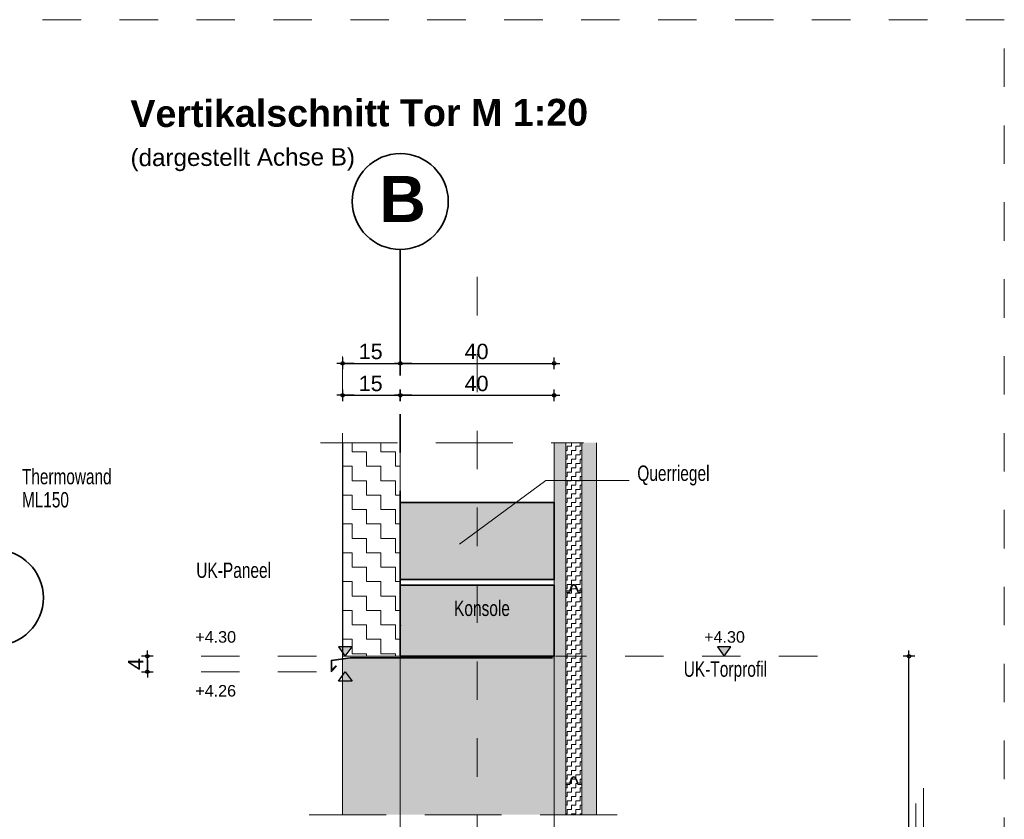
# Model space of a CAD drawing. Header units: metres. Extents: x 1314 to 1415, y -87 to -52.
# Tile 546 of 656: x 1404.86 to 1407.42, y -71.53 to -69.45. Entities that reach past the tile are written whole.
import ezdxf

# ---------------------------------------------------------------- set-up
doc = ezdxf.new("R2010")
doc.units = ezdxf.units.M
doc.header["$PDMODE"] = 65
for name, pattern in [('AUSGEZOGEN', [0]), ('GETRENNT2_S10', [0.045, 0.02, -0.01, 0, -0.005, 0, -0.01]), ('GETRENNT2_S6', [0.12, 0.07, -0.01, 0.01, -0.01, 0.01, -0.01]), ('PUNKT2_S9', [0.0015, 0, -0.0015]), ('STRICHLINIE2_S3', [0.275, 0.2, -0.075]), ('STRICHLINIE_S4', [0.008, 0.006, -0.002]), ('STRICHPUNKT2_S5', [0.5, 0.35, -0.05, 0.05, -0.05]), ('VERDECKT2_S2', [0.15, 0.1, -0.05])]:
    doc.linetypes.add(name, pattern=pattern)
for name, color, linetype in [('XR$9$_40733', 7, 'Continuous'), ('XR$9$_42154', 7, 'Continuous'), ('XR$9$_43212', 7, 'Continuous')]:
    doc.layers.add(name, color=color, linetype=linetype)
for name, color, linetype, lineweight in [('XR$9$Achsen', 4, 'AUSGEZOGEN', 13), ('XR$9$Fenster', 3, 'AUSGEZOGEN', 18), ('XR$9$Legende', 4, 'AUSGEZOGEN', 13), ('XR$9$Maßlinie 1_50', 7, 'AUSGEZOGEN', 25), ('XR$9$Muster', 4, 'AUSGEZOGEN', 13), ('XR$9$Möblierung', 4, 'AUSGEZOGEN', 13), ('XR$9$SNL_D_BD_FL_250', 7, 'AUSGEZOGEN', 18), ('XR$9$Stütze', 3, 'AUSGEZOGEN', 18), ('XR$9$Text 1_100', 3, 'AUSGEZOGEN', 18), ('XR$9$Text 1_50', 3, 'AUSGEZOGEN', 18), ('XR$9$Wand', 1, 'AUSGEZOGEN', 50), ('XR$9$Wand Mauerwerk tr_1', 42, 'AUSGEZOGEN', 18)]:
    doc.layers.add(name, color=color, linetype=linetype, lineweight=lineweight)
doc.styles.add('ARIAL', font='arial.ttf')
doc.dimstyles.new('DIMSTYLE_28', dxfattribs={"dimtxt": 0.04, "dimasz": 0.03, "dimexe": 0, "dimexo": 1e-06, "dimgap": 0.02, "dimtad": 2, "dimdec": 1, "dimlfac": 100, "dimrnd": 0.5, "dimzin": 4, "dimdsep": 46, "dimtxsty": 'ARIAL', "dimblk1": 'ALL_ML_KREIS', "dimblk2": 'ALL_ML_KREIS', "dimsah": 1, "dimcen": 0, "dimse1": 1, "dimse2": 1, "dimclrd": 7, "dimclre": 7, "dimclrt": 7, "dimadec": 0, "dimazin": 0, "dimtfac": 1, "dimtdec": 0, "dimtix": 1, "dimtmove": 2, "dimatfit": 3, "dimfxl": 0, "dimtzin": 0, "dimlwd": 0, "dimlwe": 25, "dimarcsym": 0})
doc.dimstyles.new('DIMSTYLE_29', dxfattribs={"dimtxt": 0.04, "dimasz": 0.03, "dimexe": 0, "dimexo": 1e-06, "dimgap": 0.02, "dimtad": 2, "dimdec": 1, "dimlfac": 100, "dimrnd": 0.5, "dimzin": 4, "dimdsep": 46, "dimtxsty": 'ARIAL', "dimblk1": 'ALL_ML_KREIS', "dimblk2": 'ALL_ML_KREIS', "dimsah": 1, "dimcen": 0, "dimse1": 1, "dimse2": 1, "dimclrd": 7, "dimclre": 7, "dimclrt": 7, "dimadec": 0, "dimazin": 0, "dimtfac": 1, "dimtdec": 0, "dimtix": 1, "dimtmove": 2, "dimatfit": 3, "dimfxl": 0, "dimtvp": 1.2, "dimtzin": 0, "dimlwd": 0, "dimlwe": 25, "dimarcsym": 0})
doc.dimstyles.new('DIMSTYLE_42', dxfattribs={"dimtxt": 0.03, "dimasz": 0.03, "dimexe": 0, "dimexo": 1e-06, "dimgap": 0.015, "dimtad": 2, "dimdec": 0, "dimlfac": 1000, "dimrnd": 5, "dimzin": 12, "dimdsep": 46, "dimtxsty": 'ARIAL', "dimblk1": 'ALL_ML_KREIS', "dimblk2": 'ALL_ML_KREIS', "dimsah": 1, "dimcen": 0, "dimse1": 1, "dimse2": 1, "dimclrd": 7, "dimclre": 7, "dimclrt": 7, "dimadec": 0, "dimazin": 0, "dimtfac": 1, "dimtdec": 0, "dimtix": 1, "dimtmove": 2, "dimatfit": 3, "dimfxl": 0, "dimtzin": 0, "dimlwd": 0, "dimlwe": 25, "dimarcsym": 0})
pattern_1 = [(90, (-0.0225, 0.0225), (-0.01125, 0.01125), [0.01125, -0.01125]), (180, (-0.0225, 0.0225), (-0.01125, -0.01125), [0.01125, -0.01125])]

# ---------------------------------------------------------------- blocks, each defined once
blk = doc.blocks.new('ALL_ML_KREIS')
at = {"color": 0, "linetype": 'ByBlock', "lineweight": -2}
for p, q in [((-1, 0), (0.5, 0)), ((0, -0.5), (0, 0.5))]:
    blk.add_line(p, q, dxfattribs=at)
blk.add_circle((0, 0), 0.15, dxfattribs=at)
blk = doc.blocks.new('*D689')
at = {"layer": 'DEFPOINTS', "color": 7, "linetype": 'AUSGEZOGEN', "lineweight": 25, "transparency": 33554687}
for p in [(1405.3123, -71.1067), (1405.1927, -71.1467), (1405.3123, -71.1467)]:
    blk.add_point(p, dxfattribs=at)
at = {"layer": 'XR$9$Maßlinie 1_50', "color": 7, "linetype": 'AUSGEZOGEN', "lineweight": -2, "transparency": 33554687}
blk.add_line((1405.1927, -71.1467), (1405.1927, -71.1067), dxfattribs=at)
at = {"layer": 'XR$9$Maßlinie 1_50', "color": 7, "linetype": 'AUSGEZOGEN', "lineweight": 25, "transparency": 33554687, "xscale": 0.03, "yscale": 0.03, "zscale": 0.03}
for p, rotation in [((1405.1927, -71.1067), 90), ((1405.1927, -71.1467), 270)]:
    blk.add_blockref('ALL_ML_KREIS', p, dxfattribs=dict(at, rotation=rotation))
at = {"layer": 'XR$9$Maßlinie 1_50', "color": 7, "linetype": 'AUSGEZOGEN', "lineweight": 25, "transparency": 33554687, "insert": (1405.1627, -71.1269), "char_height": 0.04, "width": 0.12, "attachment_point": 5, "rotation": 90, "style": 'ARIAL'}
blk.add_mtext('\\A1;{\\A1;{4\\H0.026400;\\S^ ;}}', dxfattribs=at)
blk = doc.blocks.new('COMPLEX_KOTENVERMASSUNG_7')
at = {"layer": 'XR$9$_43212', "linetype": 'AUSGEZOGEN', "lineweight": 25, "transparency": 33554687}
blk.add_hatch(color=7, dxfattribs=at).paths.add_polyline_path([(1405.7249, -71.0817), (1405.6899, -71.0817), (1405.7074, -71.1067)])
at = {"layer": 'XR$9$_43212', "color": 7, "linetype": 'AUSGEZOGEN', "lineweight": 25, "transparency": 33554687}
for p, q in [((1405.7249, -71.0817), (1405.6899, -71.0817)), ((1405.6899, -71.0817), (1405.7074, -71.1067)), ((1405.7074, -71.1067), (1405.7249, -71.0817)), ((1405.7074, -71.1067), (1405.7074, -71.1067)), ((1405.7074, -71.1067), (1405.7074, -71.1067)), ((1405.7074, -71.1067), (1405.7074, -71.1067)), ((1405.7074, -71.1067), (1405.7074, -71.1067)), ((1405.6899, -71.1717), (1405.7074, -71.1467)), ((1405.7074, -71.1467), (1405.7249, -71.1717)), ((1405.7074, -71.1467), (1405.7074, -71.1467)), ((1405.7074, -71.1467), (1405.7074, -71.1467)), ((1405.7074, -71.1467), (1405.7074, -71.1467)), ((1405.7074, -71.1467), (1405.7074, -71.1467)), ((1405.7249, -71.1717), (1405.6899, -71.1717))]:
    blk.add_line(p, q, dxfattribs=at)
at = {"layer": 'XR$9$_43212', "color": 7, "linetype": 'AUSGEZOGEN', "lineweight": 25, "transparency": 33554687, "char_height": 0.03, "width": 0.120953, "attachment_point": 7, "style": 'ARIAL'}
for s, insert in [('\\W1.00;+4.30', (1405.3173, -71.0717)), ('\\W1.00;+4.26', (1405.3173, -71.2118))]:
    blk.add_mtext(s, dxfattribs=dict(at, insert=insert))
blk = doc.blocks.new('*D691')
at = {"layer": 'DEFPOINTS', "color": 7, "linetype": 'AUSGEZOGEN', "lineweight": 25, "transparency": 33554687}
for p in [(1406.4883, -71.1067), (1406.4883, -72.1279), (1407.1727, -72.1279)]:
    blk.add_point(p, dxfattribs=at)
at = {"layer": 'XR$9$Maßlinie 1_50', "color": 7, "linetype": 'AUSGEZOGEN', "lineweight": -2, "transparency": 33554687}
blk.add_line((1407.1727, -72.1279), (1407.1727, -71.1067), dxfattribs=at)
at = {"layer": 'XR$9$Maßlinie 1_50', "color": 7, "linetype": 'AUSGEZOGEN', "lineweight": 25, "transparency": 33554687, "xscale": 0.03, "yscale": 0.03, "zscale": 0.03}
for p, rotation in [((1407.1727, -71.1067), 90), ((1407.1727, -72.1279), 270)]:
    blk.add_blockref('ALL_ML_KREIS', p, dxfattribs=dict(at, rotation=rotation))
blk = doc.blocks.new('COMPLEX_KOTENVERMASSUNG_8')
at = {"layer": 'XR$9$_43212', "linetype": 'AUSGEZOGEN', "lineweight": 25, "transparency": 33554687}
blk.add_hatch(color=7, dxfattribs=at).paths.add_polyline_path([(1406.7096, -71.0817), (1406.6746, -71.0817), (1406.6921, -71.1067)])
at = {"layer": 'XR$9$_43212', "color": 7, "linetype": 'AUSGEZOGEN', "lineweight": 25, "transparency": 33554687}
for p, q in [((1406.7096, -71.0817), (1406.6746, -71.0817)), ((1406.6746, -71.0817), (1406.6921, -71.1067)), ((1406.6921, -71.1067), (1406.7096, -71.0817)), ((1406.6921, -71.1067), (1406.6921, -71.1067)), ((1406.6921, -71.1067), (1406.6921, -71.1067)), ((1406.6921, -71.1067), (1406.6921, -71.1067)), ((1406.6921, -71.1067), (1406.6921, -71.1067))]:
    blk.add_line(p, q, dxfattribs=at)
at = {"layer": 'XR$9$_43212', "color": 7, "linetype": 'AUSGEZOGEN', "lineweight": 25, "transparency": 33554687, "insert": (1406.6401, -71.0717), "char_height": 0.03, "width": 0.120953, "attachment_point": 7, "style": 'ARIAL'}
blk.add_mtext('\\W1.00;+4.30', dxfattribs=at)
blk = doc.blocks.new('*D693')
at = {"layer": 'DEFPOINTS', "color": 7, "linetype": 'AUSGEZOGEN', "lineweight": 25, "transparency": 33554687}
for p in [(1405.7003, -70.3448), (1405.7003, -70.6044), (1405.8503, -70.6044)]:
    blk.add_point(p, dxfattribs=at)
at = {"layer": 'XR$9$Maßlinie 1_50', "color": 7, "linetype": 'AUSGEZOGEN', "lineweight": -2, "transparency": 33554687}
blk.add_line((1405.7003, -70.3448), (1405.8503, -70.3448), dxfattribs=at)
at = {"layer": 'XR$9$Maßlinie 1_50', "color": 7, "linetype": 'AUSGEZOGEN', "lineweight": 25, "transparency": 33554687, "xscale": 0.03, "yscale": 0.03, "zscale": 0.03, "rotation": 180}
blk.add_blockref('ALL_ML_KREIS', (1405.7003, -70.3448), dxfattribs=at)
at = {"layer": 'XR$9$Maßlinie 1_50', "color": 7, "linetype": 'AUSGEZOGEN', "lineweight": 25, "transparency": 33554687, "xscale": 0.03, "yscale": 0.03, "zscale": 0.03}
blk.add_blockref('ALL_ML_KREIS', (1405.8503, -70.3448), dxfattribs=at)
at = {"layer": 'XR$9$Maßlinie 1_50', "color": 7, "linetype": 'AUSGEZOGEN', "lineweight": 25, "transparency": 33554687, "insert": (1405.7734, -70.3141), "char_height": 0.04, "width": 0.16, "attachment_point": 5, "style": 'ARIAL'}
blk.add_mtext('\\A1;{\\A1;{15\\H0.026400;\\S^ ;}}', dxfattribs=at)
blk = doc.blocks.new('*D694')
at = {"layer": 'DEFPOINTS', "color": 7, "linetype": 'AUSGEZOGEN', "lineweight": 25, "transparency": 33554687}
for p in [(1405.8503, -70.3448), (1405.8503, -70.6044), (1406.2503, -70.8487)]:
    blk.add_point(p, dxfattribs=at)
at = {"layer": 'XR$9$Maßlinie 1_50', "color": 7, "linetype": 'AUSGEZOGEN', "lineweight": -2, "transparency": 33554687}
blk.add_line((1405.8503, -70.3448), (1406.2503, -70.3448), dxfattribs=at)
at = {"layer": 'XR$9$Maßlinie 1_50', "color": 7, "linetype": 'AUSGEZOGEN', "lineweight": 25, "transparency": 33554687, "xscale": 0.03, "yscale": 0.03, "zscale": 0.03, "rotation": 180}
blk.add_blockref('ALL_ML_KREIS', (1405.8503, -70.3448), dxfattribs=at)
at = {"layer": 'XR$9$Maßlinie 1_50', "color": 7, "linetype": 'AUSGEZOGEN', "lineweight": 25, "transparency": 33554687, "xscale": 0.03, "yscale": 0.03, "zscale": 0.03}
blk.add_blockref('ALL_ML_KREIS', (1406.2503, -70.3448), dxfattribs=at)
at = {"layer": 'XR$9$Maßlinie 1_50', "color": 7, "linetype": 'AUSGEZOGEN', "lineweight": 25, "transparency": 33554687, "insert": (1406.0486, -70.3141), "char_height": 0.04, "width": 0.16, "attachment_point": 5, "style": 'ARIAL'}
blk.add_mtext('\\A1;{\\A1;{40\\H0.026400;\\S^ ;}}', dxfattribs=at)
blk = doc.blocks.new('*D695')
at = {"layer": 'DEFPOINTS', "color": 7, "linetype": 'AUSGEZOGEN', "lineweight": 25, "transparency": 33554687}
for p in [(1405.7003, -70.4279), (1405.7003, -70.5514), (1405.8503, -70.5514)]:
    blk.add_point(p, dxfattribs=at)
at = {"layer": 'XR$9$Maßlinie 1_50', "color": 7, "linetype": 'AUSGEZOGEN', "lineweight": -2, "transparency": 33554687}
blk.add_line((1405.7003, -70.4279), (1405.8503, -70.4279), dxfattribs=at)
at = {"layer": 'XR$9$Maßlinie 1_50', "color": 7, "linetype": 'AUSGEZOGEN', "lineweight": 25, "transparency": 33554687, "xscale": 0.03, "yscale": 0.03, "zscale": 0.03, "rotation": 180}
blk.add_blockref('ALL_ML_KREIS', (1405.7003, -70.4279), dxfattribs=at)
at = {"layer": 'XR$9$Maßlinie 1_50', "color": 7, "linetype": 'AUSGEZOGEN', "lineweight": 25, "transparency": 33554687, "xscale": 0.03, "yscale": 0.03, "zscale": 0.03}
blk.add_blockref('ALL_ML_KREIS', (1405.8503, -70.4279), dxfattribs=at)
at = {"layer": 'XR$9$Maßlinie 1_50', "color": 7, "linetype": 'AUSGEZOGEN', "lineweight": 25, "transparency": 33554687, "insert": (1405.7734, -70.3973), "char_height": 0.04, "width": 0.16, "attachment_point": 5, "style": 'ARIAL'}
blk.add_mtext('\\A1;{\\A1;{15\\H0.026400;\\S^ ;}}', dxfattribs=at)
blk = doc.blocks.new('*D696')
at = {"layer": 'DEFPOINTS', "color": 7, "linetype": 'AUSGEZOGEN', "lineweight": 25, "transparency": 33554687}
for p in [(1405.8503, -70.4279), (1405.8503, -70.5514), (1406.2503, -70.7067)]:
    blk.add_point(p, dxfattribs=at)
at = {"layer": 'XR$9$Maßlinie 1_50', "color": 7, "linetype": 'AUSGEZOGEN', "lineweight": -2, "transparency": 33554687}
blk.add_line((1405.8503, -70.4279), (1406.2503, -70.4279), dxfattribs=at)
at = {"layer": 'XR$9$Maßlinie 1_50', "color": 7, "linetype": 'AUSGEZOGEN', "lineweight": 25, "transparency": 33554687, "xscale": 0.03, "yscale": 0.03, "zscale": 0.03, "rotation": 180}
blk.add_blockref('ALL_ML_KREIS', (1405.8503, -70.4279), dxfattribs=at)
at = {"layer": 'XR$9$Maßlinie 1_50', "color": 7, "linetype": 'AUSGEZOGEN', "lineweight": 25, "transparency": 33554687, "xscale": 0.03, "yscale": 0.03, "zscale": 0.03}
blk.add_blockref('ALL_ML_KREIS', (1406.2503, -70.4279), dxfattribs=at)
at = {"layer": 'XR$9$Maßlinie 1_50', "color": 7, "linetype": 'AUSGEZOGEN', "lineweight": 25, "transparency": 33554687, "insert": (1406.0486, -70.3973), "char_height": 0.04, "width": 0.16, "attachment_point": 5, "style": 'ARIAL'}
blk.add_mtext('\\A1;{\\A1;{40\\H0.026400;\\S^ ;}}', dxfattribs=at)

msp = doc.modelspace()

# ---------------------------------------------------------------- hatches: boundary and pattern name
at = {"layer": 'XR$9$Fenster', "linetype": 'AUSGEZOGEN', "lineweight": 13, "transparency": 33554687}
for color, points in [(8, [(1406.2803, -70.5514), (1406.2503, -70.5514), (1406.2503, -71.5186), (1406.2803, -71.5186)]), (8, [(1406.3223, -70.5514), (1406.3223, -71.5186), (1406.3603, -71.5186), (1406.3603, -70.5514)]), (9, [(1406.2503, -71.1097), (1406.2453, -71.1097), (1406.2453, -71.1117), (1405.7205, -71.1117), (1405.7003, -71.1145), (1405.7003, -71.5186), (1406.2503, -71.5186)])]:
    msp.add_hatch(color=color, dxfattribs=at).paths.add_polyline_path(points)
at = {"layer": 'XR$9$Muster', "linetype": 'AUSGEZOGEN', "lineweight": 13, "transparency": 33554687}
h = msp.add_hatch(dxfattribs=at)
h.set_pattern_fill('MUSTER', color=4, scale=0.0375, style=0, pattern_type=2)
h.set_pattern_definition([(0, (0.075, 0.075), (0.0375, 0.0375), [0.0375, -0.0375]), (90, (0.075, 0.075), (-0.0375, 0.0375), [0.0375, -0.0375])])
h.paths.add_polyline_path([(1405.7013, -71.1067), (1405.8498, -71.1067), (1405.8498, -70.5514), (1405.7013, -70.5514)], flags=0)
h = msp.add_hatch(dxfattribs=at)
h.set_pattern_fill('MUSTER', color=4, scale=0.01125, angle=90, style=0, pattern_type=2)
h.set_pattern_definition(pattern_1)
h.paths.add_polyline_path([(1406.2901, -70.9367), (1406.2948, -70.9242), (1406.2957, -70.9225), (1406.297, -70.9212), (1406.2986, -70.9202), (1406.3004, -70.9197), (1406.3023, -70.9197), (1406.3041, -70.9202), (1406.3057, -70.9212), (1406.307, -70.9225), (1406.3079, -70.9242), (1406.3126, -70.9367), (1406.3223, -70.9367), (1406.3223, -70.5514), (1406.2803, -70.5514), (1406.2803, -70.9367)], flags=0)
h = msp.add_hatch(dxfattribs=at)
h.set_pattern_fill('MUSTER', color=4, scale=0.01125, angle=90, style=0, pattern_type=2)
h.set_pattern_definition(pattern_1)
h.paths.add_polyline_path([(1406.291, -70.94), (1406.2803, -70.94), (1406.2803, -71.4367), (1406.2901, -71.4367), (1406.2948, -71.4242), (1406.296, -71.4221), (1406.2979, -71.4206), (1406.3001, -71.4198), (1406.3025, -71.4198), (1406.3048, -71.4206), (1406.3067, -71.4221), (1406.3079, -71.4242), (1406.3126, -71.4367), (1406.3223, -71.4367), (1406.3223, -70.94), (1406.3117, -70.94), (1406.306, -70.9249), (1406.3047, -70.9229), (1406.3025, -70.9218), (1406.3001, -70.9218), (1406.298, -70.9229), (1406.2967, -70.9249)], flags=0)
h = msp.add_hatch(dxfattribs=at)
h.set_pattern_fill('MUSTER', color=4, scale=0.01125, angle=90, style=0, pattern_type=2)
h.set_pattern_definition(pattern_1)
h.paths.add_polyline_path([(1406.306, -71.4249), (1406.3048, -71.4231), (1406.3045, -71.4228), (1406.3026, -71.4219), (1406.3023, -71.4218), (1406.3004, -71.4218), (1406.3, -71.4219), (1406.2982, -71.4228), (1406.2979, -71.4231), (1406.2967, -71.4249), (1406.291, -71.44), (1406.2803, -71.44), (1406.2803, -71.5186), (1406.3223, -71.5186), (1406.3223, -71.44), (1406.3117, -71.44)], flags=0)
at = {"layer": 'XR$9$Möblierung', "linetype": 'AUSGEZOGEN', "lineweight": 13, "transparency": 33554687}
msp.add_hatch(color=253, dxfattribs=at).paths.add_polyline_path([(1406.2503, -70.7067), (1405.8503, -70.7067), (1405.8503, -70.9067), (1406.2503, -70.9067)])
at = {"layer": 'XR$9$Möblierung', "linetype": 'AUSGEZOGEN', "lineweight": 35, "transparency": 33554687}
msp.add_hatch(color=8, dxfattribs=at).paths.add_polyline_path([(1405.8503, -70.9217), (1405.8503, -71.1067), (1406.2503, -71.1067), (1406.2503, -70.9217)])

# ---------------------------------------------------------------- linework, layer by layer
at = {"color": 7, "linetype": 'AUSGEZOGEN', "lineweight": 35, "transparency": 33554687}
for points in [[(1406.2503, -70.9067), (1405.8503, -70.9067), (1405.8503, -70.7067), (1406.2503, -70.7067), (1406.2503, -70.9067)], [(1406.2503, -71.1067), (1405.8503, -71.1067), (1405.8503, -70.9217), (1406.2503, -70.9217), (1406.2503, -71.1067)]]:
    msp.add_lwpolyline(points, close=True, dxfattribs=at)
at = {"layer": 'XR$9$_40733', "color": 2, "linetype": 'AUSGEZOGEN', "lineweight": 18, "transparency": 33554687}
for p, q in [((1406.2803, -70.9367), (1406.2803, -70.5514)), ((1406.3223, -70.5514), (1406.3223, -70.9367)), ((1406.2901, -70.9367), (1406.2948, -70.9242)), ((1406.291, -70.94), (1406.2967, -70.9249)), ((1406.3117, -70.94), (1406.306, -70.9249)), ((1406.3126, -70.9367), (1406.3079, -70.9242)), ((1406.2803, -70.9367), (1406.2901, -70.9367)), ((1406.2803, -70.94), (1406.291, -70.94)), ((1406.2803, -71.4367), (1406.2803, -70.94)), ((1406.3117, -70.94), (1406.3223, -70.94)), ((1406.3126, -70.9367), (1406.3223, -70.9367)), ((1406.3223, -70.94), (1406.3223, -71.4367)), ((1406.2803, -71.4367), (1406.2901, -71.4367)), ((1406.2901, -71.4367), (1406.2948, -71.4242)), ((1406.291, -71.44), (1406.2967, -71.4249)), ((1406.3117, -71.44), (1406.306, -71.4249)), ((1406.3126, -71.4367), (1406.3079, -71.4242)), ((1406.3126, -71.4367), (1406.3223, -71.4367)), ((1406.2803, -71.44), (1406.291, -71.44)), ((1406.2803, -71.5186), (1406.2803, -71.44)), ((1406.3117, -71.44), (1406.3223, -71.44)), ((1406.3223, -71.44), (1406.3223, -71.5186))]:
    msp.add_line(p, q, dxfattribs=at)
at = {"layer": 'XR$9$_40733', "color": 7, "linetype": 'AUSGEZOGEN', "lineweight": 13, "transparency": 33554687}
msp.add_line((1406.3603, -70.5514), (1406.3603, -71.5186), dxfattribs=at)
at = {"layer": 'XR$9$_40733', "color": 2, "linetype": 'AUSGEZOGEN', "lineweight": 18, "transparency": 33554687}
for centre, radius in [((1406.3013, -70.9267), 0.007), ((1406.3013, -70.9267), 0.005), ((1406.3013, -71.4267), 0.007), ((1406.3013, -71.4267), 0.005)]:
    msp.add_arc(centre, radius, 20.6609, 159.3391, dxfattribs=at)
at = {"layer": 'XR$9$_42154', "color": 7, "linetype": 'STRICHLINIE2_S3', "lineweight": 13, "transparency": 33554687}
for p, q in [((1405.6427, -70.5514), (1406.3267, -70.5514)), ((1405.6138, -71.5186), (1406.4243, -71.5186))]:
    msp.add_line(p, q, dxfattribs=at)
at = {"layer": 'XR$9$Achsen', "color": 4, "linetype": 'STRICHPUNKT2_S5', "lineweight": 35, "transparency": 33554687}
msp.add_line((1405.8503, -71.0267), (1405.8503, -70.0487), dxfattribs=at)
at = {"layer": 'XR$9$Achsen', "color": 4, "linetype": 'AUSGEZOGEN', "lineweight": 35, "transparency": 33554687}
for centre in [(1405.8503, -69.9239), (1404.7977, -70.9544)]:
    msp.add_circle(centre, 0.1247, dxfattribs=at)
at = {"layer": 'XR$9$Legende', "color": 7, "linetype": 'AUSGEZOGEN', "lineweight": 13, "transparency": 33554687}
for p, q in [((1406.2503, -71.5186), (1406.2503, -70.5514)), ((1406.2503, -71.0967), (1406.2503, -71.5186)), ((1405.7003, -71.5186), (1405.7003, -71.1145))]:
    msp.add_line(p, q, dxfattribs=at)
at = {"layer": 'XR$9$Möblierung', "color": 4, "linetype": 'GETRENNT2_S6', "lineweight": 18, "transparency": 33554687}
msp.add_line((1406.0503, -72.82), (1406.0503, -70.0487), dxfattribs=at)
at = {"layer": 'XR$9$SNL_D_BD_FL_250', "color": 7, "linetype": 'AUSGEZOGEN', "lineweight": 13, "transparency": 33554687}
for p, q in [((1405.7003, -70.5514), (1405.7003, -71.1067)), ((1405.7013, -70.5514), (1405.7013, -71.1067)), ((1405.8498, -70.5514), (1405.8498, -71.1067)), ((1405.8498, -71.1067), (1405.8498, -70.5514)), ((1406.2503, -70.9867), (1406.2503, -71.1067)), ((1406.2503, -70.9867), (1406.2503, -71.1067)), ((1405.8523, -71.0267), (1405.8503, -71.0267)), ((1405.7003, -71.1067), (1405.7003, -71.1125)), ((1405.7003, -71.1067), (1405.8498, -71.1067)), ((1405.7203, -71.1097), (1405.6703, -71.1167)), ((1405.6703, -71.1167), (1405.6703, -71.1467)), ((1405.7205, -71.1117), (1405.6723, -71.1185)), ((1405.6723, -71.1185), (1405.6723, -71.1419)), ((1405.6723, -71.1419), (1405.6831, -71.1311)), ((1405.6845, -71.1325), (1405.6831, -71.1311)), ((1406.2453, -71.1097), (1405.7203, -71.1097)), ((1406.2453, -71.1117), (1405.7204, -71.1117)), ((1406.2472, -71.1097), (1406.2472, -71.1117)), ((1405.6703, -71.1467), (1405.6845, -71.1325))]:
    msp.add_line(p, q, dxfattribs=at)
at = {"layer": 'XR$9$Stütze', "color": 4, "linetype": 'VERDECKT2_S2', "lineweight": 13, "transparency": 33554687}
for p, q in [((1405.8498, -71.5186), (1405.8498, -71.6586)), ((1406.2503, -71.5186), (1406.2503, -71.6586))]:
    msp.add_line(p, q, dxfattribs=at)
at = {"layer": 'XR$9$Wand', "color": 35, "linetype": 'AUSGEZOGEN', "lineweight": 13, "transparency": 33554687}
msp.add_line((1405.8498, -71.5186), (1405.8498, -71.1067), dxfattribs=at)
at = {"layer": 'XR$9$Wand Mauerwerk tr_1', "color": 7, "linetype": 'STRICHLINIE_S4', "lineweight": 18, "transparency": 33554687}
for p, q in [((1407.4205, -69.451), (1399.7995, -69.451)), ((1407.4205, -77.426), (1407.4205, -69.451))]:
    msp.add_line(p, q, dxfattribs=at)
at = {"layer": 'XR$9$Wand Mauerwerk tr_1', "color": 4, "linetype": 'PUNKT2_S9', "lineweight": 13, "transparency": 33554687}
msp.add_line((1405.7003, -71.0267), (1405.7003, -70.2387), dxfattribs=at)
at = {"layer": 'XR$9$Wand Mauerwerk tr_1', "color": 7, "linetype": 'AUSGEZOGEN', "lineweight": 13, "transparency": 33554687}
for p, q in [((1406.2286, -70.6498), (1406.0041, -70.8147)), ((1406.4449, -70.6498), (1406.2286, -70.6498)), ((1406.2803, -70.9367), (1406.2803, -70.94)), ((1406.3223, -70.9367), (1406.3223, -70.94)), ((1406.2803, -71.4367), (1406.2803, -71.44)), ((1406.3223, -71.4367), (1406.3223, -71.44)), ((1407.2108, -71.7995), (1407.2108, -71.4495)), ((1407.1908, -71.7595), (1407.1908, -71.4895))]:
    msp.add_line(p, q, dxfattribs=at)
at = {"layer": 'XR$9$Wand Mauerwerk tr_1', "color": 7, "linetype": 'GETRENNT2_S10', "lineweight": 13, "transparency": 33554687}
for p, q in [((1405.6323, -71.1067), (1405.3123, -71.1067)), ((1406.9347, -71.1067), (1406.2535, -71.1067)), ((1405.6323, -71.1467), (1405.3123, -71.1467))]:
    msp.add_line(p, q, dxfattribs=at)

# ---------------------------------------------------------------- block references
at = {"layer": 'XR$9$_43212', "color": 7, "linetype": 'AUSGEZOGEN', "lineweight": 25, "transparency": 33554687}
for name in ['COMPLEX_KOTENVERMASSUNG_7', 'COMPLEX_KOTENVERMASSUNG_8']:
    msp.add_blockref(name, (0, 0), dxfattribs=at)

# ---------------------------------------------------------------- texts
at = {"layer": 'XR$9$Achsen', "color": 4, "linetype": 'AUSGEZOGEN', "lineweight": 35, "transparency": 33554687, "insert": (1405.7957, -69.9773), "char_height": 0.12, "width": 0.186482, "attachment_point": 7, "style": 'ARIAL'}
msp.add_mtext('\\A1;{\\fArial|i0|b1;\\H0.120000;\\W1.000000;\\C4;B}\\P', dxfattribs=at)
at = {"layer": 'XR$9$Text 1_100', "color": 3, "linetype": 'AUSGEZOGEN', "lineweight": 18, "transparency": 33554687, "insert": (1404.8668, -70.6193), "char_height": 0.04, "width": 0.248641, "attachment_point": 1, "line_spacing_factor": 0.903614, "style": 'ARIAL'}
msp.add_mtext('\\A1;{\\fArial|i0|b0;\\H0.040000;\\W0.714286;\\C3;Thermowand}\\P{\\fArial|i0|b0;\\H0.040000;\\W0.714286;\\C3;ML150}\\P', dxfattribs=at)
at = {"layer": 'XR$9$Text 1_100', "color": 3, "linetype": 'AUSGEZOGEN', "lineweight": 18, "transparency": 33554687, "char_height": 0.04, "attachment_point": 7, "style": 'ARIAL'}
for s, insert, width in [('\\W0.72;Querriegel', (1406.4664, -70.6626), 0.201983), ('\\W0.72;UK-Paneel', (1405.3198, -70.9034), 0.208647), ('\\W0.72;Konsole', (1405.99, -71.0024), 0.159595), ('\\W0.72;UK-Torprofil', (1406.587, -71.172), 0.230531)]:
    msp.add_mtext(s, dxfattribs=dict(at, insert=insert, width=width))
at = {"layer": 'XR$9$Text 1_50', "color": 3, "linetype": 'AUSGEZOGEN', "lineweight": 25, "transparency": 33554687, "insert": (1405.1485, -69.6605), "char_height": 0.07, "width": 1.229788, "attachment_point": 1, "rotation": 0.1872, "line_spacing_factor": 1.084337, "style": 'ARIAL'}
msp.add_mtext('\\A1;{\\fArial|i0|b1;\\H0.070000;\\W1.000000;\\C3;Vertikalschnitt Tor M 1:20}\\P{\\fArial|i0|b0;\\H0.045000;\\W1.000000;\\C3;(dargestellt Achse B)}\\P', dxfattribs=at)

# ---------------------------------------------------------------- dimensions: what is measured, and where the dimension line sits
at = {"layer": 'XR$9$Maßlinie 1_50', "color": 7, "linetype": 'AUSGEZOGEN', "lineweight": 25, "transparency": 33554687}
for base, p1, p2, picture, middle in [((1405.8503, -70.3448), (1405.7003, -70.6044), (1405.8503, -70.6044), '*D693', (1405.7734, -70.3141)), ((1406.2503, -70.3448), (1405.8503, -70.6044), (1406.2503, -70.8487), '*D694', (1406.0486, -70.3141)), ((1405.8503, -70.4279), (1405.7003, -70.5514), (1405.8503, -70.5514), '*D695', (1405.7734, -70.3973)), ((1406.2503, -70.4279), (1405.8503, -70.5514), (1406.2503, -70.7067), '*D696', (1406.0486, -70.3973))]:
    dim = msp.add_linear_dim(base=base, p1=p1, p2=p2, dimstyle='DIMSTYLE_28', override={"dimpost": '<>', "dimclrd": 7, "dimclre": 7, "dimclrt": 7, "dimlwd": 0, "dimlwe": 25}, dxfattribs=at)
    dim.commit()
    dim.dimension.update_dxf_attribs({"geometry": picture, "text_midpoint": middle, "dimtype": 160})
for base, p1, p2, dimstyle, picture, middle in [((1405.1927, -71.1067), (1405.3123, -71.1467), (1405.3123, -71.1067), 'DIMSTYLE_29', '*D689', (1405.1627, -71.1269)), ((1407.1727, -71.1067), (1406.4883, -72.1279), (1406.4883, -71.1067), 'DIMSTYLE_42', '*D691', (1407.1577, -71.6173))]:
    dim = msp.add_linear_dim(base=base, p1=p1, p2=p2, angle=90, dimstyle=dimstyle, override={"dimpost": '<>', "dimclrd": 7, "dimclre": 7, "dimclrt": 7, "dimlwd": 0, "dimlwe": 25}, dxfattribs=at)
    dim.commit()
    dim.dimension.update_dxf_attribs({"geometry": picture, "text_midpoint": middle, "dimtype": 160})

doc.saveas('drawing.dxf')
